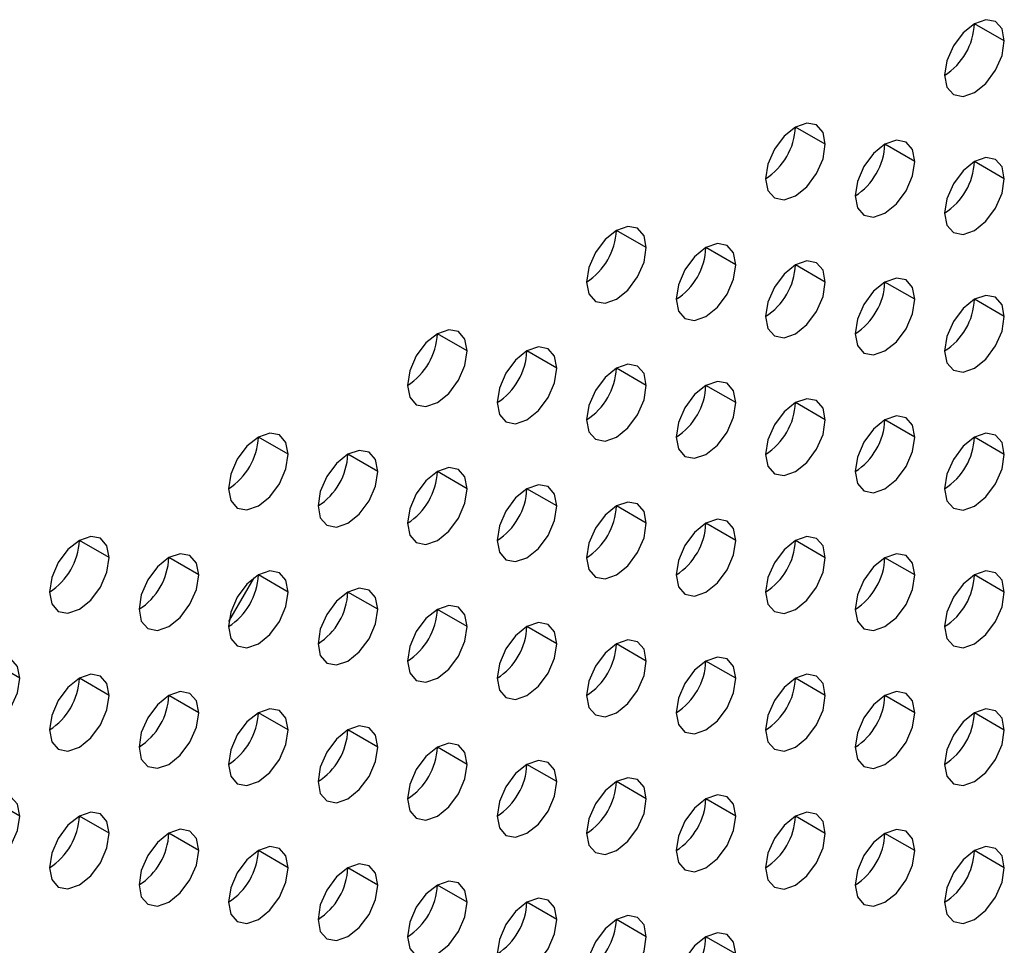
# Model space of a CAD drawing. Header units: millimetres. Extents: x 0 to 1118, y 0 to 864.
# Tile 273 of 397: x 970.45 to 972.79, y 697.82 to 700.01. Entities that reach past the tile are written whole.
import ezdxf

# ---------------------------------------------------------------- set-up
doc = ezdxf.new("R2010")
doc.units = ezdxf.units.MM

msp = doc.modelspace()

# ---------------------------------------------------------------- linework, layer by layer
at = {"color": 7, "linetype": 'Continuous', "lineweight": 25}
for p, q in [((972.7864, 699.9611), (972.7157, 700.0019)), ((972.3621, 699.7162), (972.2914, 699.757)), ((972.5743, 699.6753), (972.5036, 699.7162)), ((972.7864, 699.6345), (972.7157, 699.6753)), ((971.9379, 699.4713), (971.8672, 699.5121)), ((972.15, 699.4304), (972.0793, 699.4712)), ((972.3621, 699.3896), (972.2914, 699.4304)), ((972.5743, 699.3487), (972.5036, 699.3895)), ((972.7864, 699.3079), (972.7157, 699.3487)), ((971.5136, 699.2263), (971.4429, 699.2672)), ((971.7257, 699.1855), (971.655, 699.2263)), ((971.9379, 699.1447), (971.8672, 699.1855)), ((972.15, 699.1038), (972.0793, 699.1446)), ((972.3621, 699.063), (972.2914, 699.1038)), ((972.5743, 699.0221), (972.5036, 699.0629)), ((971.0893, 698.9814), (971.0186, 699.0222)), ((972.7864, 698.9813), (972.7157, 699.0221)), ((971.3015, 698.9406), (971.2308, 698.9814)), ((971.5136, 698.8997), (971.4429, 698.9406)), ((971.7257, 698.8589), (971.655, 698.8997)), ((971.9379, 698.818), (971.8672, 698.8589)), ((972.15, 698.7772), (972.0793, 698.818)), ((970.6651, 698.7365), (970.5944, 698.7773)), ((972.3621, 698.7363), (972.2914, 698.7772)), ((970.8772, 698.6957), (970.8065, 698.7365)), ((972.5743, 698.6955), (972.5036, 698.7363)), ((970.9486, 698.5851), (971.0086, 698.689)), ((971.0893, 698.6548), (971.0186, 698.6956)), ((972.7864, 698.6546), (972.7157, 698.6955)), ((971.3015, 698.614), (971.2308, 698.6548)), ((971.5136, 698.5731), (971.4429, 698.6139)), ((971.7257, 698.5323), (971.655, 698.5731)), ((971.9379, 698.4914), (971.8672, 698.5322)), ((970.4529, 698.4507), (970.3822, 698.4916)), ((972.15, 698.4506), (972.0793, 698.4914)), ((970.6651, 698.4099), (970.5944, 698.4507)), ((972.3621, 698.4097), (972.2914, 698.4505)), ((970.8772, 698.369), (970.8065, 698.4099)), ((972.5743, 698.3689), (972.5036, 698.4097)), ((971.0893, 698.3282), (971.0186, 698.369)), ((972.7864, 698.328), (972.7157, 698.3689)), ((971.3015, 698.2873), (971.2308, 698.3282)), ((971.5136, 698.2465), (971.4429, 698.2873)), ((971.7257, 698.2057), (971.655, 698.2465)), ((971.9379, 698.1648), (971.8672, 698.2056)), ((970.4529, 698.1241), (970.3822, 698.1649)), ((972.15, 698.124), (972.0793, 698.1648)), ((970.6651, 698.0833), (970.5944, 698.1241)), ((972.3621, 698.0831), (972.2914, 698.1239)), ((970.8772, 698.0424), (970.8065, 698.0832)), ((972.5743, 698.0423), (972.5036, 698.0831)), ((971.0893, 698.0016), (971.0186, 698.0424)), ((972.7864, 698.0014), (972.7157, 698.0422)), ((971.3015, 697.9607), (971.2308, 698.0015)), ((971.5136, 697.9199), (971.4429, 697.9607)), ((971.7257, 697.879), (971.655, 697.9199)), ((971.9379, 697.8382), (971.8672, 697.879)), ((972.15, 697.7973), (972.0793, 697.8382))]:
    msp.add_line(p, q, dxfattribs=at)
at = {"color": 7, "linetype": 'Continuous', "lineweight": 25, "flags": 128}
for points in [[(972.7864, 699.9611), (972.781, 699.9893), (972.7657, 700.0069), (972.7427, 700.0114), (972.7157, 700.0019), (972.6886, 699.9801), (972.6657, 699.9492), (972.6504, 699.9138), (972.645, 699.8795)], [(972.645, 699.8795), (972.6504, 699.8513), (972.6657, 699.8337), (972.6886, 699.8292), (972.7157, 699.8386), (972.7427, 699.8605), (972.7657, 699.8914), (972.781, 699.9268), (972.7864, 699.9611)], [(972.3621, 699.7162), (972.3568, 699.7443), (972.3414, 699.762), (972.3185, 699.7664), (972.2914, 699.757), (972.2644, 699.7352), (972.2414, 699.7042), (972.2261, 699.6689), (972.2207, 699.6346)], [(972.2207, 699.6346), (972.2261, 699.6064), (972.2414, 699.5888), (972.2644, 699.5843), (972.2914, 699.5937), (972.3185, 699.6156), (972.3414, 699.6465), (972.3568, 699.6818), (972.3621, 699.7162)], [(972.5743, 699.6753), (972.5689, 699.7035), (972.5536, 699.7211), (972.5306, 699.7256), (972.5036, 699.7162), (972.4765, 699.6943), (972.4536, 699.6634), (972.4382, 699.6281), (972.4328, 699.5937)], [(972.4328, 699.5937), (972.4382, 699.5656), (972.4536, 699.5479), (972.4765, 699.5435), (972.5036, 699.5529), (972.5306, 699.5747), (972.5536, 699.6057), (972.5689, 699.641), (972.5743, 699.6753)], [(972.7864, 699.6345), (972.781, 699.6626), (972.7657, 699.6803), (972.7427, 699.6847), (972.7157, 699.6753), (972.6886, 699.6535), (972.6657, 699.6226), (972.6504, 699.5872), (972.645, 699.5529)], [(972.645, 699.5529), (972.6504, 699.5247), (972.6657, 699.5071), (972.6886, 699.5026), (972.7157, 699.512), (972.7427, 699.5339), (972.7657, 699.5648), (972.781, 699.6001), (972.7864, 699.6345)], [(971.9379, 699.4713), (971.9325, 699.4994), (971.9172, 699.5171), (971.8942, 699.5215), (971.8672, 699.5121), (971.8401, 699.4903), (971.8172, 699.4593), (971.8018, 699.424), (971.7964, 699.3896)], [(972.15, 699.4304), (972.1446, 699.4586), (972.1293, 699.4762), (972.1063, 699.4807), (972.0793, 699.4713), (972.0522, 699.4494), (972.0293, 699.4185), (972.014, 699.3831), (972.0086, 699.3488)], [(971.7964, 699.3896), (971.8018, 699.3615), (971.8172, 699.3438), (971.8401, 699.3394), (971.8672, 699.3488), (971.8942, 699.3706), (971.9172, 699.4016), (971.9325, 699.4369), (971.9379, 699.4713)], [(972.0086, 699.3488), (972.014, 699.3206), (972.0293, 699.303), (972.0522, 699.2985), (972.0793, 699.3079), (972.1063, 699.3298), (972.1293, 699.3607), (972.1446, 699.3961), (972.15, 699.4304)], [(972.3621, 699.3896), (972.3568, 699.4177), (972.3414, 699.4354), (972.3185, 699.4398), (972.2914, 699.4304), (972.2644, 699.4086), (972.2414, 699.3776), (972.2261, 699.3423), (972.2207, 699.3079)], [(972.2207, 699.3079), (972.2261, 699.2798), (972.2414, 699.2622), (972.2644, 699.2577), (972.2914, 699.2671), (972.3185, 699.2889), (972.3414, 699.3199), (972.3568, 699.3552), (972.3621, 699.3896)], [(972.5743, 699.3487), (972.5689, 699.3769), (972.5536, 699.3945), (972.5306, 699.399), (972.5036, 699.3896), (972.4765, 699.3677), (972.4536, 699.3368), (972.4382, 699.3014), (972.4328, 699.2671)], [(972.4328, 699.2671), (972.4382, 699.2389), (972.4536, 699.2213), (972.4765, 699.2168), (972.5036, 699.2263), (972.5306, 699.2481), (972.5536, 699.279), (972.5689, 699.3144), (972.5743, 699.3487)], [(972.7864, 699.3079), (972.781, 699.336), (972.7657, 699.3537), (972.7427, 699.3581), (972.7157, 699.3487), (972.6886, 699.3269), (972.6657, 699.2959), (972.6504, 699.2606), (972.645, 699.2262)], [(972.645, 699.2262), (972.6504, 699.1981), (972.6657, 699.1805), (972.6886, 699.176), (972.7157, 699.1854), (972.7427, 699.2072), (972.7657, 699.2382), (972.781, 699.2735), (972.7864, 699.3079)], [(971.5136, 699.2263), (971.5082, 699.2545), (971.4929, 699.2721), (971.47, 699.2766), (971.4429, 699.2672), (971.4158, 699.2453), (971.3929, 699.2144), (971.3776, 699.1791), (971.3722, 699.1447)], [(971.3722, 699.1447), (971.3776, 699.1166), (971.3929, 699.0989), (971.4158, 699.0945), (971.4429, 699.1039), (971.47, 699.1257), (971.4929, 699.1567), (971.5082, 699.192), (971.5136, 699.2263)], [(971.7257, 699.1855), (971.7204, 699.2136), (971.705, 699.2313), (971.6821, 699.2357), (971.655, 699.2263), (971.628, 699.2045), (971.605, 699.1736), (971.5897, 699.1382), (971.5843, 699.1039)], [(971.5843, 699.1039), (971.5897, 699.0757), (971.605, 699.0581), (971.628, 699.0536), (971.655, 699.063), (971.6821, 699.0849), (971.705, 699.1158), (971.7204, 699.1511), (971.7257, 699.1855)], [(971.9379, 699.1447), (971.9325, 699.1728), (971.9172, 699.1904), (971.8942, 699.1949), (971.8672, 699.1855), (971.8401, 699.1637), (971.8172, 699.1327), (971.8018, 699.0974), (971.7964, 699.063)], [(972.15, 699.1038), (972.1446, 699.1319), (972.1293, 699.1496), (972.1063, 699.154), (972.0793, 699.1446), (972.0522, 699.1228), (972.0293, 699.0919), (972.014, 699.0565), (972.0086, 699.0222)], [(971.7964, 699.063), (971.8018, 699.0349), (971.8172, 699.0172), (971.8401, 699.0128), (971.8672, 699.0222), (971.8942, 699.044), (971.9172, 699.075), (971.9325, 699.1103), (971.9379, 699.1447)], [(972.0086, 699.0222), (972.014, 698.994), (972.0293, 698.9764), (972.0522, 698.9719), (972.0793, 698.9813), (972.1063, 699.0032), (972.1293, 699.0341), (972.1446, 699.0695), (972.15, 699.1038)], [(972.3621, 699.063), (972.3568, 699.0911), (972.3414, 699.1087), (972.3185, 699.1132), (972.2914, 699.1038), (972.2644, 699.082), (972.2414, 699.051), (972.2261, 699.0157), (972.2207, 698.9813)], [(972.2207, 698.9813), (972.2261, 698.9532), (972.2414, 698.9355), (972.2644, 698.9311), (972.2914, 698.9405), (972.3185, 698.9623), (972.3414, 698.9933), (972.3568, 699.0286), (972.3621, 699.063)], [(972.5743, 699.0221), (972.5689, 699.0503), (972.5536, 699.0679), (972.5306, 699.0724), (972.5036, 699.0629), (972.4765, 699.0411), (972.4536, 699.0102), (972.4382, 698.9748), (972.4328, 698.9405)], [(971.0893, 698.9814), (971.084, 699.0096), (971.0686, 699.0272), (971.0457, 699.0317), (971.0186, 699.0223), (970.9916, 699.0004), (970.9686, 698.9695), (970.9533, 698.9341), (970.9479, 698.8998)], [(972.4328, 698.9405), (972.4382, 698.9123), (972.4536, 698.8947), (972.4765, 698.8902), (972.5036, 698.8996), (972.5306, 698.9215), (972.5536, 698.9524), (972.5689, 698.9878), (972.5743, 699.0221)], [(972.7864, 698.9813), (972.781, 699.0094), (972.7657, 699.027), (972.7427, 699.0315), (972.7157, 699.0221), (972.6886, 699.0003), (972.6657, 698.9693), (972.6504, 698.934), (972.645, 698.8996)], [(971.3015, 698.9406), (971.2961, 698.9687), (971.2808, 698.9864), (971.2578, 698.9908), (971.2308, 698.9814), (971.2037, 698.9596), (971.1808, 698.9286), (971.1654, 698.8933), (971.1601, 698.8589)], [(970.9479, 698.8998), (970.9533, 698.8716), (970.9686, 698.854), (970.9916, 698.8495), (971.0186, 698.859), (971.0457, 698.8808), (971.0686, 698.9117), (971.084, 698.9471), (971.0893, 698.9814)], [(972.645, 698.8996), (972.6504, 698.8715), (972.6657, 698.8538), (972.6886, 698.8494), (972.7157, 698.8588), (972.7427, 698.8806), (972.7657, 698.9116), (972.781, 698.9469), (972.7864, 698.9813)], [(971.1601, 698.8589), (971.1654, 698.8308), (971.1808, 698.8132), (971.2037, 698.8087), (971.2308, 698.8181), (971.2578, 698.8399), (971.2808, 698.8709), (971.2961, 698.9062), (971.3015, 698.9406)], [(971.5136, 698.8997), (971.5082, 698.9279), (971.4929, 698.9455), (971.47, 698.95), (971.4429, 698.9406), (971.4158, 698.9187), (971.3929, 698.8878), (971.3776, 698.8524), (971.3722, 698.8181)], [(971.3722, 698.8181), (971.3776, 698.79), (971.3929, 698.7723), (971.4158, 698.7679), (971.4429, 698.7773), (971.47, 698.7991), (971.4929, 698.83), (971.5082, 698.8654), (971.5136, 698.8997)], [(971.7257, 698.8589), (971.7204, 698.887), (971.705, 698.9047), (971.6821, 698.9091), (971.655, 698.8997), (971.628, 698.8779), (971.605, 698.8469), (971.5897, 698.8116), (971.5843, 698.7772)], [(971.5843, 698.7772), (971.5897, 698.7491), (971.605, 698.7315), (971.628, 698.727), (971.655, 698.7364), (971.6821, 698.7582), (971.705, 698.7892), (971.7204, 698.8245), (971.7257, 698.8589)], [(971.9379, 698.818), (971.9325, 698.8462), (971.9172, 698.8638), (971.8942, 698.8683), (971.8672, 698.8589), (971.8401, 698.837), (971.8172, 698.8061), (971.8018, 698.7708), (971.7964, 698.7364)], [(972.15, 698.7772), (972.1446, 698.8053), (972.1293, 698.823), (972.1063, 698.8274), (972.0793, 698.818), (972.0522, 698.7962), (972.0293, 698.7652), (972.014, 698.7299), (972.0086, 698.6955)], [(971.7964, 698.7364), (971.8018, 698.7083), (971.8172, 698.6906), (971.8401, 698.6862), (971.8672, 698.6956), (971.8942, 698.7174), (971.9172, 698.7483), (971.9325, 698.7837), (971.9379, 698.818)], [(970.6651, 698.7365), (970.6597, 698.7646), (970.6444, 698.7823), (970.6214, 698.7867), (970.5944, 698.7773), (970.5673, 698.7555), (970.5444, 698.7246), (970.529, 698.6892), (970.5237, 698.6549)], [(972.0086, 698.6955), (972.014, 698.6674), (972.0293, 698.6498), (972.0522, 698.6453), (972.0793, 698.6547), (972.1063, 698.6766), (972.1293, 698.7075), (972.1446, 698.7428), (972.15, 698.7772)], [(972.3621, 698.7363), (972.3568, 698.7645), (972.3414, 698.7821), (972.3185, 698.7866), (972.2914, 698.7772), (972.2644, 698.7553), (972.2414, 698.7244), (972.2261, 698.6891), (972.2207, 698.6547)], [(970.5237, 698.6549), (970.529, 698.6267), (970.5444, 698.6091), (970.5673, 698.6046), (970.5944, 698.614), (970.6214, 698.6359), (970.6444, 698.6668), (970.6597, 698.7021), (970.6651, 698.7365)], [(970.8772, 698.6957), (970.8718, 698.7238), (970.8565, 698.7414), (970.8336, 698.7459), (970.8065, 698.7365), (970.7794, 698.7147), (970.7565, 698.6837), (970.7412, 698.6484), (970.7358, 698.614)], [(972.2207, 698.6547), (972.2261, 698.6266), (972.2414, 698.6089), (972.2644, 698.6045), (972.2914, 698.6139), (972.3185, 698.6357), (972.3414, 698.6666), (972.3568, 698.702), (972.3621, 698.7363)], [(972.5743, 698.6955), (972.5689, 698.7236), (972.5536, 698.7413), (972.5306, 698.7457), (972.5036, 698.7363), (972.4765, 698.7145), (972.4536, 698.6835), (972.4382, 698.6482), (972.4328, 698.6139)], [(970.7358, 698.614), (970.7412, 698.5859), (970.7565, 698.5682), (970.7794, 698.5638), (970.8065, 698.5732), (970.8336, 698.595), (970.8565, 698.626), (970.8718, 698.6613), (970.8772, 698.6957)], [(971.0893, 698.6548), (971.084, 698.6829), (971.0686, 698.7006), (971.0457, 698.705), (971.0186, 698.6956), (970.9916, 698.6738), (970.9686, 698.6429), (970.9533, 698.6075), (970.9479, 698.5732)], [(972.4328, 698.6139), (972.4382, 698.5857), (972.4536, 698.5681), (972.4765, 698.5636), (972.5036, 698.573), (972.5306, 698.5949), (972.5536, 698.6258), (972.5689, 698.6611), (972.5743, 698.6955)], [(972.7864, 698.6546), (972.781, 698.6828), (972.7657, 698.7004), (972.7427, 698.7049), (972.7157, 698.6955), (972.6886, 698.6736), (972.6657, 698.6427), (972.6504, 698.6074), (972.645, 698.573)], [(971.3015, 698.614), (971.2961, 698.6421), (971.2808, 698.6597), (971.2578, 698.6642), (971.2308, 698.6548), (971.2037, 698.633), (971.1808, 698.602), (971.1654, 698.5667), (971.1601, 698.5323)], [(970.9479, 698.5732), (970.9533, 698.545), (970.9686, 698.5274), (970.9916, 698.5229), (971.0186, 698.5323), (971.0457, 698.5542), (971.0686, 698.5851), (971.084, 698.6205), (971.0893, 698.6548)], [(972.645, 698.573), (972.6504, 698.5449), (972.6657, 698.5272), (972.6886, 698.5228), (972.7157, 698.5322), (972.7427, 698.554), (972.7657, 698.585), (972.781, 698.6203), (972.7864, 698.6546)], [(971.1601, 698.5323), (971.1654, 698.5042), (971.1808, 698.4865), (971.2037, 698.4821), (971.2308, 698.4915), (971.2578, 698.5133), (971.2808, 698.5443), (971.2961, 698.5796), (971.3015, 698.614)], [(971.5136, 698.5731), (971.5082, 698.6013), (971.4929, 698.6189), (971.47, 698.6234), (971.4429, 698.6139), (971.4158, 698.5921), (971.3929, 698.5612), (971.3776, 698.5258), (971.3722, 698.4915)], [(971.3722, 698.4915), (971.3776, 698.4633), (971.3929, 698.4457), (971.4158, 698.4412), (971.4429, 698.4506), (971.47, 698.4725), (971.4929, 698.5034), (971.5082, 698.5388), (971.5136, 698.5731)], [(971.7257, 698.5323), (971.7204, 698.5604), (971.705, 698.5781), (971.6821, 698.5825), (971.655, 698.5731), (971.628, 698.5513), (971.605, 698.5203), (971.5897, 698.485), (971.5843, 698.4506)], [(971.5843, 698.4506), (971.5897, 698.4225), (971.605, 698.4048), (971.628, 698.4004), (971.655, 698.4098), (971.6821, 698.4316), (971.705, 698.4626), (971.7204, 698.4979), (971.7257, 698.5323)], [(971.9379, 698.4914), (971.9325, 698.5196), (971.9172, 698.5372), (971.8942, 698.5417), (971.8672, 698.5323), (971.8401, 698.5104), (971.8172, 698.4795), (971.8018, 698.4441), (971.7964, 698.4098)], [(970.4529, 698.4507), (970.4476, 698.4789), (970.4322, 698.4965), (970.4093, 698.501), (970.3822, 698.4916), (970.3552, 698.4697), (970.3322, 698.4388), (970.3169, 698.4034), (970.3115, 698.3691)], [(972.15, 698.4506), (972.1446, 698.4787), (972.1293, 698.4964), (972.1063, 698.5008), (972.0793, 698.4914), (972.0522, 698.4696), (972.0293, 698.4386), (972.014, 698.4033), (972.0086, 698.3689)], [(971.7964, 698.4098), (971.8018, 698.3816), (971.8172, 698.364), (971.8401, 698.3595), (971.8672, 698.3689), (971.8942, 698.3908), (971.9172, 698.4217), (971.9325, 698.4571), (971.9379, 698.4914)], [(970.3115, 698.3691), (970.3169, 698.341), (970.3322, 698.3233), (970.3552, 698.3189), (970.3822, 698.3283), (970.4093, 698.3501), (970.4322, 698.381), (970.4476, 698.4164), (970.4529, 698.4507)], [(970.6651, 698.4099), (970.6597, 698.438), (970.6444, 698.4557), (970.6214, 698.4601), (970.5944, 698.4507), (970.5673, 698.4289), (970.5444, 698.3979), (970.529, 698.3626), (970.5237, 698.3282)], [(972.0086, 698.3689), (972.014, 698.3408), (972.0293, 698.3232), (972.0522, 698.3187), (972.0793, 698.3281), (972.1063, 698.3499), (972.1293, 698.3809), (972.1446, 698.4162), (972.15, 698.4506)], [(972.3621, 698.4097), (972.3568, 698.4379), (972.3414, 698.4555), (972.3185, 698.46), (972.2914, 698.4506), (972.2644, 698.4287), (972.2414, 698.3978), (972.2261, 698.3624), (972.2207, 698.3281)], [(970.5237, 698.3282), (970.529, 698.3001), (970.5444, 698.2825), (970.5673, 698.278), (970.5944, 698.2874), (970.6214, 698.3092), (970.6444, 698.3402), (970.6597, 698.3755), (970.6651, 698.4099)], [(970.8772, 698.369), (970.8718, 698.3972), (970.8565, 698.4148), (970.8336, 698.4193), (970.8065, 698.4099), (970.7794, 698.388), (970.7565, 698.3571), (970.7412, 698.3218), (970.7358, 698.2874)], [(972.2207, 698.3281), (972.2261, 698.2999), (972.2414, 698.2823), (972.2644, 698.2778), (972.2914, 698.2873), (972.3185, 698.3091), (972.3414, 698.34), (972.3568, 698.3754), (972.3621, 698.4097)], [(972.5743, 698.3689), (972.5689, 698.397), (972.5536, 698.4147), (972.5306, 698.4191), (972.5036, 698.4097), (972.4765, 698.3879), (972.4536, 698.3569), (972.4382, 698.3216), (972.4328, 698.2872)], [(970.7358, 698.2874), (970.7412, 698.2593), (970.7565, 698.2416), (970.7794, 698.2372), (970.8065, 698.2466), (970.8336, 698.2684), (970.8565, 698.2993), (970.8718, 698.3347), (970.8772, 698.369)], [(971.0893, 698.3282), (971.084, 698.3563), (971.0686, 698.374), (971.0457, 698.3784), (971.0186, 698.369), (970.9916, 698.3472), (970.9686, 698.3162), (970.9533, 698.2809), (970.9479, 698.2466)], [(972.4328, 698.2872), (972.4382, 698.2591), (972.4536, 698.2415), (972.4765, 698.237), (972.5036, 698.2464), (972.5306, 698.2682), (972.5536, 698.2992), (972.5689, 698.3345), (972.5743, 698.3689)], [(972.7864, 698.328), (972.781, 698.3562), (972.7657, 698.3738), (972.7427, 698.3783), (972.7157, 698.3689), (972.6886, 698.347), (972.6657, 698.3161), (972.6504, 698.2807), (972.645, 698.2464)], [(971.3015, 698.2873), (971.2961, 698.3155), (971.2808, 698.3331), (971.2578, 698.3376), (971.2308, 698.3282), (971.2037, 698.3063), (971.1808, 698.2754), (971.1654, 698.2401), (971.1601, 698.2057)], [(970.9479, 698.2466), (970.9533, 698.2184), (970.9686, 698.2008), (970.9916, 698.1963), (971.0186, 698.2057), (971.0457, 698.2276), (971.0686, 698.2585), (971.084, 698.2938), (971.0893, 698.3282)], [(972.645, 698.2464), (972.6504, 698.2183), (972.6657, 698.2006), (972.6886, 698.1962), (972.7157, 698.2056), (972.7427, 698.2274), (972.7657, 698.2583), (972.781, 698.2937), (972.7864, 698.328)], [(971.1601, 698.2057), (971.1654, 698.1776), (971.1808, 698.1599), (971.2037, 698.1555), (971.2308, 698.1649), (971.2578, 698.1867), (971.2808, 698.2177), (971.2961, 698.253), (971.3015, 698.2873)], [(971.5136, 698.2465), (971.5082, 698.2746), (971.4929, 698.2923), (971.47, 698.2967), (971.4429, 698.2873), (971.4158, 698.2655), (971.3929, 698.2346), (971.3776, 698.1992), (971.3722, 698.1649)], [(971.3722, 698.1649), (971.3776, 698.1367), (971.3929, 698.1191), (971.4158, 698.1146), (971.4429, 698.124), (971.47, 698.1459), (971.4929, 698.1768), (971.5082, 698.2121), (971.5136, 698.2465)], [(971.7257, 698.2057), (971.7204, 698.2338), (971.705, 698.2514), (971.6821, 698.2559), (971.655, 698.2465), (971.628, 698.2246), (971.605, 698.1937), (971.5897, 698.1584), (971.5843, 698.124)], [(971.5843, 698.124), (971.5897, 698.0959), (971.605, 698.0782), (971.628, 698.0738), (971.655, 698.0832), (971.6821, 698.105), (971.705, 698.136), (971.7204, 698.1713), (971.7257, 698.2057)], [(971.9379, 698.1648), (971.9325, 698.1929), (971.9172, 698.2106), (971.8942, 698.215), (971.8672, 698.2056), (971.8401, 698.1838), (971.8172, 698.1529), (971.8018, 698.1175), (971.7964, 698.0832)], [(970.4529, 698.1241), (970.4476, 698.1523), (970.4322, 698.1699), (970.4093, 698.1744), (970.3822, 698.165), (970.3552, 698.1431), (970.3322, 698.1122), (970.3169, 698.0768), (970.3115, 698.0425)], [(972.15, 698.124), (972.1446, 698.1521), (972.1293, 698.1697), (972.1063, 698.1742), (972.0793, 698.1648), (972.0522, 698.143), (972.0293, 698.112), (972.014, 698.0767), (972.0086, 698.0423)], [(971.7964, 698.0832), (971.8018, 698.055), (971.8172, 698.0374), (971.8401, 698.0329), (971.8672, 698.0423), (971.8942, 698.0642), (971.9172, 698.0951), (971.9325, 698.1304), (971.9379, 698.1648)], [(970.3115, 698.0425), (970.3169, 698.0143), (970.3322, 697.9967), (970.3552, 697.9922), (970.3822, 698.0016), (970.4093, 698.0235), (970.4322, 698.0544), (970.4476, 698.0898), (970.4529, 698.1241)], [(970.6651, 698.0833), (970.6597, 698.1114), (970.6444, 698.1291), (970.6214, 698.1335), (970.5944, 698.1241), (970.5673, 698.1023), (970.5444, 698.0713), (970.529, 698.036), (970.5237, 698.0016)], [(972.0086, 698.0423), (972.014, 698.0142), (972.0293, 697.9965), (972.0522, 697.9921), (972.0793, 698.0015), (972.1063, 698.0233), (972.1293, 698.0543), (972.1446, 698.0896), (972.15, 698.124)], [(972.3621, 698.0831), (972.3568, 698.1113), (972.3414, 698.1289), (972.3185, 698.1334), (972.2914, 698.1239), (972.2644, 698.1021), (972.2414, 698.0712), (972.2261, 698.0358), (972.2207, 698.0015)], [(970.5237, 698.0016), (970.529, 697.9735), (970.5444, 697.9558), (970.5673, 697.9514), (970.5944, 697.9608), (970.6214, 697.9826), (970.6444, 698.0136), (970.6597, 698.0489), (970.6651, 698.0833)], [(970.8772, 698.0424), (970.8718, 698.0706), (970.8565, 698.0882), (970.8336, 698.0927), (970.8065, 698.0833), (970.7794, 698.0614), (970.7565, 698.0305), (970.7412, 697.9951), (970.7358, 697.9608)], [(972.2207, 698.0015), (972.2261, 697.9733), (972.2414, 697.9557), (972.2644, 697.9512), (972.2914, 697.9606), (972.3185, 697.9825), (972.3414, 698.0134), (972.3568, 698.0488), (972.3621, 698.0831)], [(972.5743, 698.0423), (972.5689, 698.0704), (972.5536, 698.088), (972.5306, 698.0925), (972.5036, 698.0831), (972.4765, 698.0613), (972.4536, 698.0303), (972.4382, 697.995), (972.4328, 697.9606)], [(970.7358, 697.9608), (970.7412, 697.9326), (970.7565, 697.915), (970.7794, 697.9105), (970.8065, 697.9199), (970.8336, 697.9418), (970.8565, 697.9727), (970.8718, 698.0081), (970.8772, 698.0424)], [(971.0893, 698.0016), (971.084, 698.0297), (971.0686, 698.0474), (971.0457, 698.0518), (971.0186, 698.0424), (970.9916, 698.0206), (970.9686, 697.9896), (970.9533, 697.9543), (970.9479, 697.9199)], [(972.4328, 697.9606), (972.4382, 697.9325), (972.4536, 697.9148), (972.4765, 697.9104), (972.5036, 697.9198), (972.5306, 697.9416), (972.5536, 697.9726), (972.5689, 698.0079), (972.5743, 698.0423)], [(972.7864, 698.0014), (972.781, 698.0296), (972.7657, 698.0472), (972.7427, 698.0517), (972.7157, 698.0423), (972.6886, 698.0204), (972.6657, 697.9895), (972.6504, 697.9541), (972.645, 697.9198)], [(971.3015, 697.9607), (971.2961, 697.9889), (971.2808, 698.0065), (971.2578, 698.011), (971.2308, 698.0016), (971.2037, 697.9797), (971.1808, 697.9488), (971.1654, 697.9134), (971.1601, 697.8791)], [(970.9479, 697.9199), (970.9533, 697.8918), (970.9686, 697.8742), (970.9916, 697.8697), (971.0186, 697.8791), (971.0457, 697.9009), (971.0686, 697.9319), (971.084, 697.9672), (971.0893, 698.0016)], [(972.645, 697.9198), (972.6504, 697.8916), (972.6657, 697.874), (972.6886, 697.8695), (972.7157, 697.8789), (972.7427, 697.9008), (972.7657, 697.9317), (972.781, 697.9671), (972.7864, 698.0014)], [(971.1601, 697.8791), (971.1654, 697.8509), (971.1808, 697.8333), (971.2037, 697.8288), (971.2308, 697.8383), (971.2578, 697.8601), (971.2808, 697.891), (971.2961, 697.9264), (971.3015, 697.9607)], [(971.5136, 697.9199), (971.5082, 697.948), (971.4929, 697.9657), (971.47, 697.9701), (971.4429, 697.9607), (971.4158, 697.9389), (971.3929, 697.9079), (971.3776, 697.8726), (971.3722, 697.8382)], [(971.3722, 697.8382), (971.3776, 697.8101), (971.3929, 697.7925), (971.4158, 697.788), (971.4429, 697.7974), (971.47, 697.8192), (971.4929, 697.8502), (971.5082, 697.8855), (971.5136, 697.9199)], [(971.7257, 697.879), (971.7204, 697.9072), (971.705, 697.9248), (971.6821, 697.9293), (971.655, 697.9199), (971.628, 697.898), (971.605, 697.8671), (971.5897, 697.8317), (971.5843, 697.7974)], [(971.5843, 697.7974), (971.5897, 697.7693), (971.605, 697.7516), (971.628, 697.7472), (971.655, 697.7566), (971.6821, 697.7784), (971.705, 697.8093), (971.7204, 697.8447), (971.7257, 697.879)], [(971.9379, 697.8382), (971.9325, 697.8663), (971.9172, 697.884), (971.8942, 697.8884), (971.8672, 697.879), (971.8401, 697.8572), (971.8172, 697.8262), (971.8018, 697.7909), (971.7964, 697.7565)], [(972.15, 697.7973), (972.1446, 697.8255), (972.1293, 697.8431), (972.1063, 697.8476), (972.0793, 697.8382), (972.0522, 697.8163), (972.0293, 697.7854), (972.014, 697.7501), (972.0086, 697.7157)], [(971.7964, 697.7565), (971.8018, 697.7284), (971.8172, 697.7108), (971.8401, 697.7063), (971.8672, 697.7157), (971.8942, 697.7376), (971.9172, 697.7685), (971.9325, 697.8038), (971.9379, 697.8382)]]:
    msp.add_lwpolyline(points, dxfattribs=at)
at = {"color": 7, "linetype": 'Continuous', "lineweight": 25}
for centre in [(972.5622, 700.0089), (972.1379, 699.764), (972.35, 699.7232), (972.5622, 699.6823), (971.7136, 699.5191), (971.9258, 699.4782), (972.1379, 699.4374), (972.35, 699.3965), (972.5622, 699.3557), (971.2894, 699.2742), (971.5015, 699.2333), (971.7136, 699.1925), (971.9258, 699.1516), (972.1379, 699.1108), (972.35, 699.0699), (970.8651, 699.0292), (972.5622, 699.0291), (971.0772, 698.9884), (971.2894, 698.9475), (971.5015, 698.9067), (971.7136, 698.8658), (971.9258, 698.825), (970.4408, 698.7843), (972.1379, 698.7842), (970.653, 698.7435), (972.35, 698.7433), (970.8651, 698.7026), (972.5622, 698.7025), (971.0772, 698.6618), (971.2894, 698.6209), (971.5015, 698.5801), (971.7136, 698.5392), (971.9258, 698.4984), (970.4408, 698.4577), (972.1379, 698.4575), (970.653, 698.4168), (972.35, 698.4167), (970.8651, 698.376), (972.5622, 698.3758), (971.0772, 698.3352), (971.2894, 698.2943), (971.5015, 698.2535), (971.7136, 698.2126), (971.9258, 698.1718), (970.4408, 698.1311), (972.1379, 698.1309), (970.653, 698.0902), (972.35, 698.0901), (970.8651, 698.0494), (972.5622, 698.0492), (971.0772, 698.0085), (971.2894, 697.9677), (971.5015, 697.9268), (971.7136, 697.886), (971.9258, 697.8451)]:
    msp.add_arc(centre, 0.1537, 302.6055, 357.3945, dxfattribs=at)

doc.saveas('drawing.dxf')
